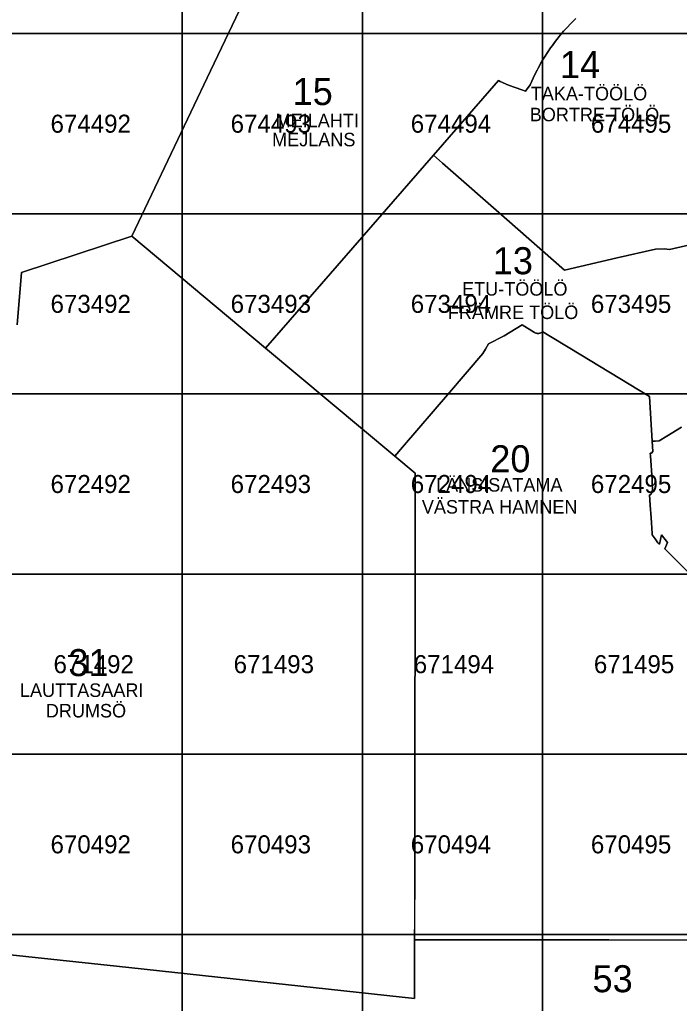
# Model space of a CAD drawing. Extents: x 25485000 to 25520000, y 6656775 to 6690000.
# Drawn here: x 25492097 to 25495760, y 6669617 to 6675077 of the extents above; entities that cross this region are included whole.
import ezdxf

# ---------------------------------------------------------------- set-up
doc = ezdxf.new("R2010")
doc.units = 0
doc.layers.add('Level 63', color=7, linetype='Continuous')

msp = doc.modelspace()

# ---------------------------------------------------------------- linework, layer by layer
at = {"layer": 'Level 63'}
for points in [[(25492000, 6675000), (25493000, 6675000), (25493000, 6676000), (25492000, 6676000)], [(25493000, 6675000), (25494000, 6675000), (25494000, 6676000), (25493000, 6676000)], [(25494000, 6675000), (25495000, 6675000), (25495000, 6676000), (25494000, 6676000)], [(25495000, 6675000), (25496000, 6675000), (25496000, 6676000), (25495000, 6676000)], [(25492000, 6674000), (25493000, 6674000), (25493000, 6675000), (25492000, 6675000)], [(25493000, 6674000), (25494000, 6674000), (25494000, 6675000), (25493000, 6675000)], [(25494000, 6674000), (25495000, 6674000), (25495000, 6675000), (25494000, 6675000)], [(25495000, 6674000), (25496000, 6674000), (25496000, 6675000), (25495000, 6675000)], [(25492000, 6673000), (25493000, 6673000), (25493000, 6674000), (25492000, 6674000)], [(25493000, 6673000), (25494000, 6673000), (25494000, 6674000), (25493000, 6674000)], [(25494000, 6673000), (25495000, 6673000), (25495000, 6674000), (25494000, 6674000)], [(25495000, 6673000), (25496000, 6673000), (25496000, 6674000), (25495000, 6674000)], [(25492000, 6672000), (25493000, 6672000), (25493000, 6673000), (25492000, 6673000)], [(25493000, 6672000), (25494000, 6672000), (25494000, 6673000), (25493000, 6673000)], [(25494000, 6672000), (25495000, 6672000), (25495000, 6673000), (25494000, 6673000)], [(25495000, 6672000), (25496000, 6672000), (25496000, 6673000), (25495000, 6673000)], [(25492000, 6671000), (25493000, 6671000), (25493000, 6672000), (25492000, 6672000)], [(25493000, 6671000), (25494000, 6671000), (25494000, 6672000), (25493000, 6672000)], [(25494000, 6671000), (25495000, 6671000), (25495000, 6672000), (25494000, 6672000)], [(25495000, 6671000), (25496000, 6671000), (25496000, 6672000), (25495000, 6672000)], [(25492000, 6670000), (25493000, 6670000), (25493000, 6671000), (25492000, 6671000)], [(25493000, 6670000), (25494000, 6670000), (25494000, 6671000), (25493000, 6671000)], [(25494000, 6670000), (25495000, 6670000), (25495000, 6671000), (25494000, 6671000)], [(25495000, 6670000), (25496000, 6670000), (25496000, 6671000), (25495000, 6671000)], [(25492000, 6669000), (25493000, 6669000), (25493000, 6670000), (25492000, 6670000)], [(25493000, 6669000), (25494000, 6669000), (25494000, 6670000), (25493000, 6670000)], [(25494000, 6669000), (25495000, 6669000), (25495000, 6670000), (25494000, 6670000)], [(25495000, 6669000), (25496000, 6669000), (25496000, 6670000), (25495000, 6670000)]]:
    msp.add_lwpolyline(points, close=True, dxfattribs=at)
for points in [[(25492082.7, 6673384.2), (25492107.4, 6673673.2), (25492719.2, 6673875.4), (25493156.6, 6674793.6), (25493358, 6675216.5)], [(25493358, 6675216.5), (25493156.6, 6674793.6), (25492719.2, 6673875.4), (25493462.4, 6673254.3), (25494394.5, 6674325.4), (25494755.1, 6674739.9), (25494764.1, 6674734), (25494810.7, 6674713.9), (25494885.5, 6674688.3), (25494905.5, 6674679.8), (25494931.1, 6674716), (25494933.6, 6674719.5), (25494955.7, 6674768.9), (25494969.9, 6674797.6), (25494975.5, 6674808.2), (25494994.5, 6674842.6), (25495010.2, 6674868.8), (25495027.4, 6674895.8), (25495044.4, 6674920.9), (25495054.6, 6674934.9), (25495065.6, 6674950.1), (25495091.9, 6674984), (25495098.4, 6674991.4), (25495116.5, 6675013.1), (25495136.7, 6675034.8), (25495155.7, 6675055.2), (25495170.4, 6675070), (25495185, 6675084.7)], [(25495185, 6675084.7), (25495170.4, 6675070), (25495155.7, 6675055.2), (25495136.7, 6675034.8), (25495116.5, 6675013.1), (25495098.4, 6674991.4), (25495091.9, 6674984), (25495065.6, 6674950.1), (25495054.6, 6674934.9), (25495044.4, 6674920.9), (25495027.4, 6674895.8), (25495010.2, 6674868.8), (25494994.5, 6674842.6), (25494975.5, 6674808.2), (25494969.9, 6674797.6), (25494955.7, 6674768.9), (25494933.6, 6674719.5), (25494931.1, 6674716), (25494905.5, 6674679.8), (25494885.5, 6674688.3), (25494810.7, 6674713.9), (25494764.1, 6674734), (25494755.1, 6674739.9), (25494394.5, 6674325.4), (25494444.4, 6674281.6), (25494802.3, 6673967.9), (25495121.8, 6673687.8), (25495415, 6673755.4), (25495626.5, 6673804.2), (25495675.2, 6673804.7), (25495704.9, 6673802), (25495858, 6673836.1)], [(25495858, 6673836.1), (25495704.9, 6673802), (25495675.2, 6673804.7), (25495626.5, 6673804.2), (25495415, 6673755.4), (25495121.8, 6673687.8), (25494802.3, 6673967.9), (25494444.4, 6674281.6), (25494394.5, 6674325.4), (25493462.4, 6673254.3), (25494179.8, 6672654.8), (25494222.7, 6672704.7), (25494483.3, 6673008.2), (25494668.3, 6673223.6), (25494682.5, 6673249.1), (25494699.6, 6673277.5), (25494787.9, 6673322.1), (25494887.4, 6673382.9), (25494955.1, 6673341.4), (25494958.8, 6673339.4), (25494962.7, 6673337.9), (25494966.7, 6673336.7), (25494970.9, 6673336), (25494975, 6673335.7), (25494979.2, 6673335.9), (25494983.4, 6673336.5), (25494987.4, 6673337.5), (25494991.4, 6673338.9), (25494995.1, 6673340.8), (25494998.7, 6673343), (25495001.4, 6673345.1), (25495034.4, 6673324.9), (25495151.3, 6673254), (25495593, 6672985.1), (25495608.3, 6672737.3), (25495626.2, 6672738.6), (25495647.2, 6672740), (25495690.6, 6672765.6), (25495771.8, 6672816.2)], [(25491000.6, 6669998.2), (25492634.2, 6669822.8), (25494289.1, 6669645.1), (25494290.3, 6670413.3), (25494290.5, 6670530.1), (25494291.5, 6671233.1), (25494292.1, 6671631), (25494292.4, 6671767.9), (25494292.9, 6672121.1), (25494293.6, 6672560.5), (25494179.8, 6672654.8), (25493462.4, 6673254.3), (25492719.2, 6673875.4), (25492107.4, 6673673.2), (25492082.7, 6673384.2)], [(25495836.2, 6671983.1), (25495679.4, 6672140.7), (25495694, 6672176.1), (25495659.9, 6672218.7), (25495650.1, 6672166.1), (25495645.1, 6672167), (25495640.5, 6672173.6), (25495625.7, 6672194.8), (25495609, 6672218.6), (25495608.6, 6672225.1), (25495604.5, 6672285), (25495602.6, 6672312.9), (25495597.9, 6672381.8), (25495593.9, 6672440.1), (25495599, 6672440.4), (25495602, 6672441.4), (25495603.3, 6672443.6), (25495610.6, 6672466.9), (25495607.8, 6672504.1), (25495607.9, 6672509.1), (25495609.6, 6672523.7), (25495598.6, 6672655.7), (25495598.3, 6672670.5), (25495604.2, 6672670.9), (25495611.8, 6672679.6), (25495608.3, 6672737.3), (25495593, 6672985.1), (25495151.3, 6673254), (25495034.4, 6673324.9), (25495001.4, 6673345.1), (25494998.7, 6673343), (25494995.1, 6673340.8), (25494991.4, 6673338.9), (25494987.4, 6673337.5), (25494983.4, 6673336.5), (25494979.2, 6673335.9), (25494975, 6673335.7), (25494970.9, 6673336), (25494966.7, 6673336.7), (25494962.7, 6673337.9), (25494958.8, 6673339.4), (25494955.1, 6673341.4), (25494887.4, 6673382.9), (25494787.9, 6673322.1), (25494699.6, 6673277.5), (25494682.5, 6673249.1), (25494668.3, 6673223.6), (25494483.3, 6673008.2), (25494222.7, 6672704.7), (25494179.8, 6672654.8), (25494293.6, 6672560.5), (25494292.9, 6672121.1), (25494292.4, 6671767.9), (25494292.1, 6671631), (25494291.5, 6671233.1), (25494290.5, 6670530.1), (25494290.3, 6670413.3), (25494289.6, 6669969.4), (25495369, 6669969), (25496587.4, 6669967.5)], [(25495771.8, 6672816.2), (25495690.6, 6672765.6), (25495647.2, 6672740), (25495626.2, 6672738.6), (25495608.3, 6672737.3), (25495611.8, 6672679.6), (25495604.2, 6672670.9), (25495598.3, 6672670.5), (25495598.6, 6672655.7), (25495609.6, 6672523.7), (25495607.9, 6672509.1), (25495607.8, 6672504.1), (25495610.6, 6672466.9), (25495603.3, 6672443.6), (25495602, 6672441.4), (25495599, 6672440.4), (25495593.9, 6672440.1), (25495597.9, 6672381.8), (25495602.6, 6672312.9), (25495604.5, 6672285), (25495608.6, 6672225.1), (25495609, 6672218.6), (25495625.7, 6672194.8), (25495640.5, 6672173.6), (25495645.1, 6672167), (25495650.1, 6672166.1), (25495659.9, 6672218.7), (25495694, 6672176.1), (25495679.4, 6672140.7), (25495836.2, 6671983.1)], [(25506579.5, 6668434.3), (25501637.6, 6667310.5), (25500575.9, 6667170.8), (25499970.4, 6667780), (25497406.6, 6670359.6), (25497356.9, 6670409.6), (25496637.9, 6670410.5), (25496587.9, 6670410.5), (25496587.4, 6669967.5), (25495369, 6669969), (25494289.6, 6669969.4), (25494289.1, 6669645.1), (25492634.2, 6669822.8), (25491000.6, 6669998.2), (25490932.5, 6669294), (25490866.6, 6668614.1), (25487917.1, 6665229.6), (25489108.9, 6662564), (25491530.4, 6657152.9), (25491699.2, 6656775.5), (25493980.3, 6658047.6), (25507390.7, 6664195.2)]]:
    msp.add_lwpolyline(points, dxfattribs=at)

# ---------------------------------------------------------------- texts
for s, height, p in [('14', 150, (25495096.6, 6674752.9)), ('15', 150, (25493612.4, 6674603.4)), ('TAKA-TÖÖLÖ', 75, (25494934.7, 6674629.6)), ('BORTRE TÖLÖ', 75, (25494929, 6674513.5)), ('674492', 100, (25492268.5, 6674450)), ('674493', 100, (25493268.5, 6674450)), ('MEILAHTI', 75, (25493517.9, 6674479.9)), ('674494', 100, (25494268.5, 6674450)), ('674495', 100, (25495268.5, 6674450)), ('MEJLANS', 75, (25493498.6, 6674374.4)), ('13', 150, (25494723.7, 6673664.4)), ('ETU-TÖÖLÖ', 75, (25494553.4, 6673545.5)), ('673492', 100, (25492268.5, 6673450)), ('673493', 100, (25493268.5, 6673450)), ('673494', 100, (25494268.5, 6673450)), ('673495', 100, (25495268.5, 6673450)), ('FRÄMRE TÖLÖ', 75, (25494474.2, 6673415.8)), ('20', 150, (25494710, 6672565.2)), ('672492', 100, (25492268.5, 6672450)), ('672493', 100, (25493268.5, 6672450)), ('672494', 100, (25494268.5, 6672450)), ('LÄNSISATAMA', 75, (25494408.8, 6672457.8)), ('672495', 100, (25495268.5, 6672450)), ('VÄSTRA HAMNEN', 75, (25494330, 6672335.9)), ('31', 150, (25492367.4, 6671433.6)), ('671492', 100, (25492285.1, 6671450)), ('671493', 100, (25493285.1, 6671450)), ('671494', 100, (25494285.1, 6671450)), ('671495', 100, (25495285.1, 6671450)), ('LAUTTASAARI', 75, (25492098.8, 6671318.2)), ('DRUMSÖ', 75, (25492242.3, 6671204.2)), ('670492', 100, (25492268.5, 6670450)), ('670493', 100, (25493268.5, 6670450)), ('670494', 100, (25494268.5, 6670450)), ('670495', 100, (25495268.5, 6670450)), ('53', 150, (25495277.7, 6669679))]:
    msp.add_text(s, height=height, dxfattribs=at).set_placement(p)

doc.saveas('drawing.dxf')
